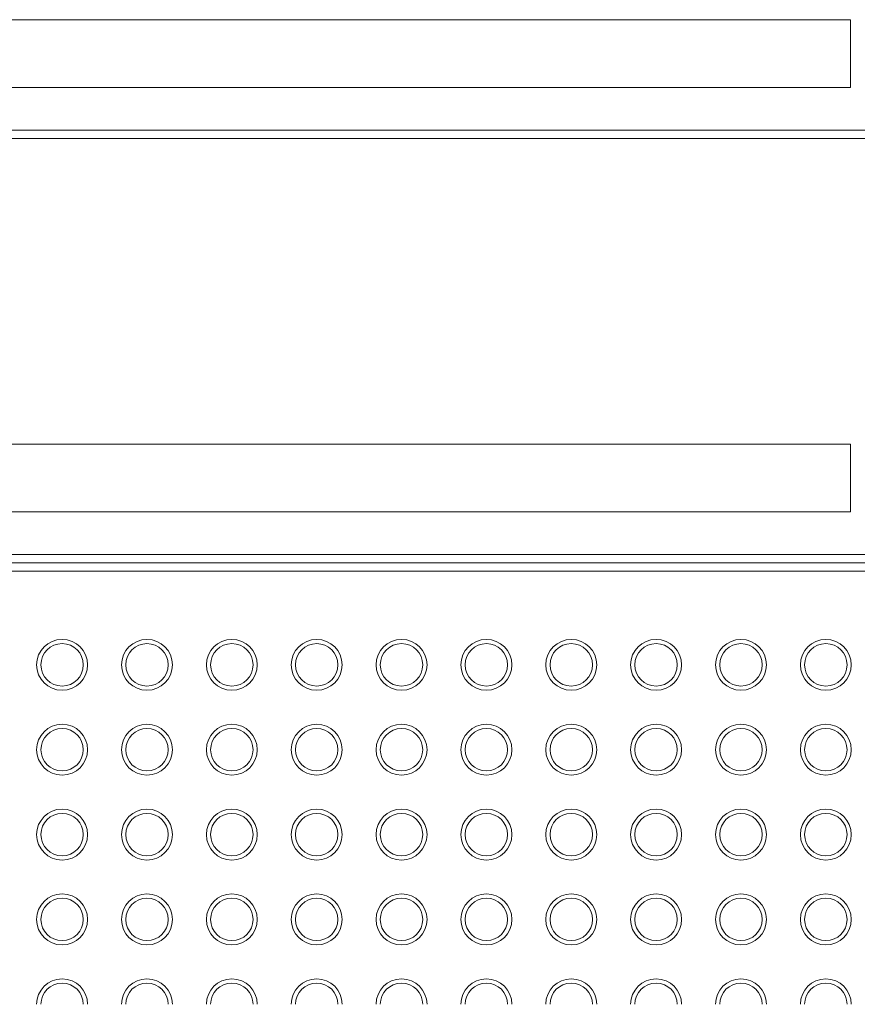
# Model space of a CAD drawing. Header units: millimetres. Extents: x -281 to 121694, y -16481 to 65128.
# Tile 460 of 656: x 21520 to 22014, y 25715 to 26295. Entities that reach past the tile are written whole.
import ezdxf

# ---------------------------------------------------------------- set-up
doc = ezdxf.new("R2010")
doc.units = ezdxf.units.MM
doc.layers.add('A--L$01A__Algemeen', color=7, linetype='Continuous', lineweight=5)
doc.layers.add('A--L28__Hoofddraagconstructies', color=3, linetype='Continuous', lineweight=5)

# ---------------------------------------------------------------- blocks, each defined once
blk = doc.blocks.new('NLRS_24_10_SF_trappen kern_gen_cpz - NLRS_24_12_02_SF_trappen kern_gen_cpz-66734290-L_80_ 15')
at = {"layer": 'A--L$01A__Algemeen'}
for centre, radius, start, end in [((-1655.44, 260), 15, 180, 360), ((-1655.44, 260), 12.5, 180, 360), ((-1605.44, 260), 15, 180, 360), ((-1605.44, 260), 12.5, 180, 360), ((-1555.44, 260), 15, 180, 360), ((-1555.44, 260), 12.5, 180, 360), ((-1505.44, 260), 15, 180, 360), ((-1505.44, 260), 12.5, 180, 360), ((-1455.44, 260), 15, 180, 360), ((-1455.44, 260), 12.5, 180, 360), ((-1405.44, 260), 15, 180, 360), ((-1405.44, 260), 12.5, 180, 360), ((-1355.44, 260), 15, 180, 360), ((-1355.44, 260), 12.5, 180, 360), ((-1305.44, 260), 15, 180, 360), ((-1305.44, 260), 12.5, 180, 360), ((-1255.44, 260), 15, 180, 360), ((-1255.44, 260), 12.5, 180, 360), ((-1205.44, 260), 15, 180, 360), ((-1205.44, 260), 12.5, 180, 360), ((-1655.44, 210), 15, 0, 180), ((-1655.44, 210), 12.5, 0, 180), ((-1605.44, 210), 15, 0, 180), ((-1605.44, 210), 12.5, 0, 180), ((-1555.44, 210), 15, 0, 180), ((-1555.44, 210), 12.5, 0, 180), ((-1505.44, 210), 15, 0, 180), ((-1505.44, 210), 12.5, 0, 180), ((-1455.44, 210), 15, 0, 180), ((-1455.44, 210), 12.5, 0, 180), ((-1405.44, 210), 15, 0, 180), ((-1405.44, 210), 12.5, 0, 180), ((-1355.44, 210), 15, 0, 180), ((-1355.44, 210), 12.5, 0, 180), ((-1305.44, 210), 15, 0, 180), ((-1305.44, 210), 12.5, 0, 180), ((-1255.44, 210), 15, 0, 180), ((-1255.44, 210), 12.5, 0, 180), ((-1205.44, 210), 15, 0, 180), ((-1205.44, 210), 12.5, 0, 180), ((-1655.44, 210), 15, 180, 360), ((-1655.44, 210), 12.5, 180, 360), ((-1605.44, 210), 15, 180, 360), ((-1605.44, 210), 12.5, 180, 360), ((-1555.44, 210), 15, 180, 360), ((-1555.44, 210), 12.5, 180, 360), ((-1505.44, 210), 15, 180, 360), ((-1505.44, 210), 12.5, 180, 360), ((-1455.44, 210), 15, 180, 360), ((-1455.44, 210), 12.5, 180, 360), ((-1405.44, 210), 15, 180, 360), ((-1405.44, 210), 12.5, 180, 360), ((-1355.44, 210), 15, 180, 360), ((-1355.44, 210), 12.5, 180, 360), ((-1305.44, 210), 15, 180, 360), ((-1305.44, 210), 12.5, 180, 360), ((-1255.44, 210), 15, 180, 360), ((-1255.44, 210), 12.5, 180, 360), ((-1205.44, 210), 15, 180, 360), ((-1205.44, 210), 12.5, 180, 360), ((-1655.44, 160), 15, 0, 180), ((-1605.44, 160), 15, 0, 180), ((-1555.44, 160), 15, 0, 180), ((-1505.44, 160), 15, 0, 180), ((-1455.44, 160), 15, 0, 180), ((-1405.44, 160), 15, 0, 180), ((-1355.44, 160), 15, 0, 180), ((-1305.44, 160), 15, 0, 180), ((-1255.44, 160), 15, 0, 180), ((-1205.44, 160), 15, 0, 180), ((-1655.44, 160), 12.5, 0, 180), ((-1605.44, 160), 12.5, 0, 180), ((-1555.44, 160), 12.5, 0, 180), ((-1505.44, 160), 12.5, 0, 180), ((-1455.44, 160), 12.5, 0, 180), ((-1405.44, 160), 12.5, 0, 180), ((-1355.44, 160), 12.5, 0, 180), ((-1305.44, 160), 12.5, 0, 180), ((-1255.44, 160), 12.5, 0, 180), ((-1205.44, 160), 12.5, 0, 180), ((-1655.44, 160), 15, 180, 360), ((-1655.44, 160), 12.5, 180, 360), ((-1605.44, 160), 15, 180, 360), ((-1605.44, 160), 12.5, 180, 360), ((-1555.44, 160), 15, 180, 360), ((-1555.44, 160), 12.5, 180, 360), ((-1505.44, 160), 15, 180, 360), ((-1505.44, 160), 12.5, 180, 360), ((-1455.44, 160), 15, 180, 360), ((-1455.44, 160), 12.5, 180, 360), ((-1405.44, 160), 15, 180, 360), ((-1405.44, 160), 12.5, 180, 360), ((-1355.44, 160), 15, 180, 360), ((-1355.44, 160), 12.5, 180, 360), ((-1305.44, 160), 15, 180, 360), ((-1305.44, 160), 12.5, 180, 360), ((-1255.44, 160), 15, 180, 360), ((-1255.44, 160), 12.5, 180, 360), ((-1205.44, 160), 15, 180, 360), ((-1205.44, 160), 12.5, 180, 360), ((-1655.44, 110), 15, 0, 180), ((-1655.44, 110), 12.5, 0, 180), ((-1605.44, 110), 15, 0, 180), ((-1605.44, 110), 12.5, 0, 180), ((-1555.44, 110), 15, 0, 180), ((-1555.44, 110), 12.5, 0, 180), ((-1505.44, 110), 15, 0, 180), ((-1505.44, 110), 12.5, 0, 180), ((-1455.44, 110), 15, 0, 180), ((-1455.44, 110), 12.5, 0, 180), ((-1405.44, 110), 15, 0, 180), ((-1405.44, 110), 12.5, 0, 180), ((-1355.44, 110), 15, 0, 180), ((-1355.44, 110), 12.5, 0, 180), ((-1305.44, 110), 15, 0, 180), ((-1305.44, 110), 12.5, 0, 180), ((-1255.44, 110), 15, 0, 180), ((-1255.44, 110), 12.5, 0, 180), ((-1205.44, 110), 15, 0, 180), ((-1205.44, 110), 12.5, 0, 180), ((-1655.44, 110), 15, 180, 360), ((-1655.44, 110), 12.5, 180, 360), ((-1605.44, 110), 15, 180, 360), ((-1605.44, 110), 12.5, 180, 360), ((-1555.44, 110), 15, 180, 360), ((-1555.44, 110), 12.5, 180, 360), ((-1505.44, 110), 15, 180, 360), ((-1505.44, 110), 12.5, 180, 360), ((-1455.44, 110), 15, 180, 360), ((-1455.44, 110), 12.5, 180, 360), ((-1405.44, 110), 15, 180, 360), ((-1405.44, 110), 12.5, 180, 360), ((-1355.44, 110), 15, 180, 360), ((-1355.44, 110), 12.5, 180, 360), ((-1305.44, 110), 15, 180, 360), ((-1305.44, 110), 12.5, 180, 360), ((-1255.44, 110), 15, 180, 360), ((-1255.44, 110), 12.5, 180, 360), ((-1205.44, 110), 15, 180, 360), ((-1205.44, 110), 12.5, 180, 360), ((-1655.44, 60), 15, 0, 180), ((-1655.44, 60), 12.5, 0, 180), ((-1605.44, 60), 15, 0, 180), ((-1605.44, 60), 12.5, 0, 180), ((-1555.44, 60), 15, 0, 180), ((-1555.44, 60), 12.5, 0, 180), ((-1505.44, 60), 15, 0, 180), ((-1505.44, 60), 12.5, 0, 180), ((-1455.44, 60), 15, 0, 180), ((-1455.44, 60), 12.5, 0, 180), ((-1405.44, 60), 15, 0, 180), ((-1405.44, 60), 12.5, 0, 180), ((-1355.44, 60), 15, 0, 180), ((-1355.44, 60), 12.5, 0, 180), ((-1305.44, 60), 15, 0, 180), ((-1305.44, 60), 12.5, 0, 180), ((-1255.44, 60), 15, 0, 180), ((-1255.44, 60), 12.5, 0, 180), ((-1205.44, 60), 15, 0, 180), ((-1205.44, 60), 12.5, 0, 180), ((-1655.44, 60), 15, 180, 360), ((-1655.44, 60), 12.5, 180, 360), ((-1605.44, 60), 15, 180, 360), ((-1605.44, 60), 12.5, 180, 360), ((-1555.44, 60), 15, 180, 360), ((-1555.44, 60), 12.5, 180, 360), ((-1505.44, 60), 15, 180, 360), ((-1505.44, 60), 12.5, 180, 360), ((-1455.44, 60), 15, 180, 360), ((-1455.44, 60), 12.5, 180, 360), ((-1405.44, 60), 15, 180, 360), ((-1405.44, 60), 12.5, 180, 360), ((-1355.44, 60), 15, 180, 360), ((-1355.44, 60), 12.5, 180, 360), ((-1305.44, 60), 15, 180, 360), ((-1305.44, 60), 12.5, 180, 360), ((-1255.44, 60), 15, 180, 360), ((-1255.44, 60), 12.5, 180, 360), ((-1205.44, 60), 15, 180, 360), ((-1205.44, 60), 12.5, 180, 360)]:
    blk.add_arc(centre, radius, start, end, dxfattribs=at)
blk = doc.blocks.new('NLRS_24_10_SF_1_traptrede_gen_cpz - NLRS_24_10_xx_SF_1_traptrede_gen_cpz-V134-L_80_ 15')
at = {"layer": 'A--L28__Hoofddraagconstructies'}
for p, q in [((595, -65), (-575, -65)), ((595, -105), (595, -65)), ((39.46, -105), (595, -105)), ((625.2, -130), (49.34, -130)), ((625.2, -130), (49.34, -130)), ((625, -135), (50, -135))]:
    blk.add_line(p, q, dxfattribs=at)
blk = doc.blocks.new('NLRS_24_10_SF_1_traptrede_gen_cpz - NLRS_24_10_xx_SF_1_traptrede_gen_cpz-66738242-L_80_ 15')
at = {"layer": 'A--L28__Hoofddraagconstructies'}
for p, q in [((595, -65), (-575.23, -65)), ((595, -105), (595, -65)), ((-575, -105), (595, -105)), ((625.04, -130), (-575.04, -130)), ((625.04, -130), (-575.04, -130)), ((625, -135), (-575, -135))]:
    blk.add_line(p, q, dxfattribs=at)
blk = doc.blocks.new('NLRS_24_10_SF_1_traptrede_gen_cpz - NLRS_24_10_xx_SF_1_traptrede_gen_cpz-66529313-L_80_ 15')
at = {"layer": 'A--L28__Hoofddraagconstructies'}
for p, q in [((575, -145), (-625.02, -145)), ((575, -145), (-625.02, -145)), ((-625, -150), (575, -150))]:
    blk.add_line(p, q, dxfattribs=at)

msp = doc.modelspace()

# ---------------------------------------------------------------- block references
at = {"layer": 'A--L28__Hoofddraagconstructies', "rotation": 180}
for name, p in [('NLRS_24_10_SF_trappen kern_gen_cpz - NLRS_24_12_02_SF_trappen kern_gen_cpz-66734290-L_80_ 15', (20340, 25974.9)), ('NLRS_24_10_SF_1_traptrede_gen_cpz - NLRS_24_10_xx_SF_1_traptrede_gen_cpz-66529313-L_80_ 15', (21415, 25825))]:
    msp.add_blockref(name, p, dxfattribs=at)
at = {"layer": 'A--L28__Hoofddraagconstructies'}
for name, p in [('NLRS_24_10_SF_1_traptrede_gen_cpz - NLRS_24_10_xx_SF_1_traptrede_gen_cpz-V134-L_80_ 15', (21415, 26360)), ('NLRS_24_10_SF_1_traptrede_gen_cpz - NLRS_24_10_xx_SF_1_traptrede_gen_cpz-66738242-L_80_ 15', (21415, 26110))]:
    msp.add_blockref(name, p, dxfattribs=at)

doc.saveas('drawing.dxf')
